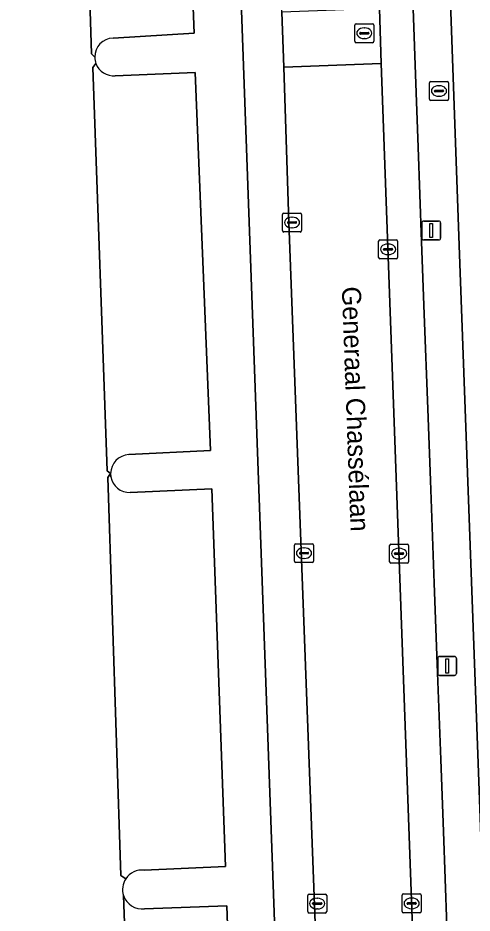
# Model space of a CAD drawing. Extents: x 161084 to 161928, y 385354 to 386522.
# Drawn here: x 161546.98 to 161570.94, y 386358.53 to 386405.76 of the extents above; entities that cross this region are included whole.
import ezdxf

# ---------------------------------------------------------------- set-up
doc = ezdxf.new("R2010")
doc.units = 0
for name, color, linetype in [('IMGEO_Brandkraan', 7, 'Continuous'), ('IMGEO_Erf', 7, 'Continuous'), ('IMGEO_Groenvoorziening', 7, 'Continuous'), ('IMGEO_Haag', 7, 'Continuous'), ('IMGEO_Kolk', 7, 'Continuous'), ('IMGEO_Lichtmast', 7, 'Continuous'), ('IMGEO_Openbare_ruimte_label', 7, 'Continuous'), ('IMGEO_Parkeervlak_open', 7, 'Continuous'), ('IMGEO_Rijbaan_lokaal_open', 7, 'Continuous'), ('IMGEO_Rioolput', 7, 'Continuous'), ('IMGEO_Voetpad_open', 7, 'Continuous')]:
    doc.layers.add(name, color=color, linetype=linetype)

msp = doc.modelspace()

# ---------------------------------------------------------------- linework, layer by layer
at = {"layer": 'IMGEO_Brandkraan'}
for p, q in [((161568.692, 386401.48), (161568.692, 386402.332)), ((161568.767, 386402.406), (161569.619, 386402.406)), ((161569.18, 386402.186), (161569.205, 386402.186)), ((161569.693, 386402.332), (161569.693, 386401.48)), ((161568.951, 386401.9), (161568.951, 386401.912)), ((161569.389, 386401.863), (161568.991, 386401.863)), ((161568.994, 386401.949), (161569.392, 386401.949)), ((161569.203, 386401.626), (161569.178, 386401.626)), ((161569.435, 386401.912), (161569.435, 386401.9)), ((161569.619, 386401.406), (161568.767, 386401.406))]:
    msp.add_line(p, q, dxfattribs=at)
for points in [[(161568.692, 386401.48), (161568.692, 386402.332)], [(161568.767, 386402.406), (161569.619, 386402.406)], [(161569.693, 386402.332), (161569.693, 386401.48)], [(161569.619, 386401.406), (161568.767, 386401.406)]]:
    msp.add_lwpolyline(points, dxfattribs=at)
for centre, radius, start, end in [((161568.769, 386402.33), 0.0765, 91.552, 178.448), ((161568.769, 386402.33), 0.0765, 91.552, 178.448), ((161569.617, 386402.33), 0.0765, 1.552, 88.448), ((161569.617, 386402.33), 0.0765, 1.552, 88.448), ((161568.991, 386401.909), 0.0403, 85.8775, 175.7526), ((161568.988, 386401.899), 0.0366, 178.938, 274.7102), ((161569.392, 386401.906), 0.043, 264.8664, 352.4533), ((161569.396, 386401.911), 0.0386, 1.7309, 96.639), ((161568.769, 386401.482), 0.0765, 181.552, 268.448), ((161568.769, 386401.482), 0.0765, 181.552, 268.448), ((161569.617, 386401.482), 0.0765, 271.552, 358.448), ((161569.617, 386401.482), 0.0765, 271.552, 358.448)]:
    msp.add_arc(centre, radius, start, end, dxfattribs=at)
for centre, major_axis, ratio, start_param, end_param in [((161569.179, 386401.906), (-0.387, 0.002), 0.722429, 4.712389, 7.853982), ((161569.204, 386401.906), (-0.39, 0.002), 0.717154, 1.570796, 4.712389)]:
    msp.add_ellipse(centre, major_axis=major_axis, ratio=ratio, start_param=start_param, end_param=end_param, dxfattribs=at)
at = {"layer": 'IMGEO_Erf'}
msp.add_lwpolyline([(161631.468, 386442.867), (161630.642, 386465.121), (161630.394, 386473.506), (161567.522, 386471.288), (161567.994, 386457.272), (161568.518, 386442.6), (161570.26, 386393.761), (161572.389, 386335.756), (161635.223, 386338.014), (161632.968, 386402.53)], close=True, dxfattribs=at)
at = {"layer": 'IMGEO_Groenvoorziening'}
for points in [[(161553.651, 386358.762), (161557.999, 386358.911), (161558.266, 386351.415), (161558.441, 386351.366), (161558.422, 386351.248), (161560.76, 386351.284), (161558.165, 386423.18)], [(161550.367, 386419.658), (161555.691, 386419.883), (161556.282, 386404.955), (161551.996, 386404.696)], [(161552.107, 386402.713), (161556.328, 386402.886), (161557.141, 386382.934), (161552.827, 386382.72)], [(161551.869, 386381.723), (161551.883, 386381.556)], [(161552.902, 386380.72), (161557.2, 386380.908), (161557.931, 386360.981), (161553.635, 386360.797)]]:
    msp.add_lwpolyline(points, dxfattribs=at)
for centre, radius, start, end in [((161552.021, 386403.703), 0.994, 91.4241, 180.7224), ((161552.068, 386403.713), 1.041, 181.2735, 200.2325), ((161552.02, 386403.701), 0.992, 200.5585, 275.0261), ((161552.87, 386381.719), 1.001, 92.4881, 179.7976), ((161552.868, 386381.718), 0.999, 189.3391, 271.9291), ((161553.523, 386359.776), 1.027, 83.746, 146.7585), ((161553.518, 386359.779), 1.021, 146.7394, 198.5968), ((161553.521, 386359.777), 1.023, 198.4524, 277.3219)]:
    msp.add_arc(centre, radius, start, end, dxfattribs=at)
at = {"layer": 'IMGEO_Haag'}
for points in [[(161553.651, 386358.762), (161557.999, 386358.911), (161558.266, 386351.415), (161558.441, 386351.366), (161558.422, 386351.248), (161560.76, 386351.284), (161558.165, 386423.18)], [(161550.367, 386419.658), (161555.691, 386419.883), (161556.282, 386404.955), (161551.996, 386404.696)], [(161552.107, 386402.713), (161556.328, 386402.886), (161557.141, 386382.934), (161552.827, 386382.72)], [(161551.869, 386381.723), (161551.883, 386381.556)], [(161552.902, 386380.72), (161557.2, 386380.908), (161557.931, 386360.981), (161553.635, 386360.797)]]:
    msp.add_lwpolyline(points, dxfattribs=at)
for centre, radius, start, end in [((161552.021, 386403.703), 0.994, 91.4241, 180.7224), ((161552.068, 386403.713), 1.041, 181.2735, 200.2325), ((161552.02, 386403.701), 0.992, 200.5585, 275.0261), ((161552.87, 386381.719), 1.001, 92.4881, 179.7976), ((161552.868, 386381.718), 0.999, 189.3391, 271.9291), ((161553.523, 386359.776), 1.027, 83.746, 146.7585), ((161553.518, 386359.779), 1.021, 146.7394, 198.5968), ((161553.521, 386359.777), 1.023, 198.4524, 277.3219)]:
    msp.add_arc(centre, radius, start, end, dxfattribs=at)
at = {"layer": 'IMGEO_Kolk'}
for p, q in [((161561.013, 386395.466), (161561.865, 386395.466)), ((161560.938, 386394.54), (161560.938, 386395.392)), ((161561.24, 386395.009), (161561.638, 386395.009)), ((161561.426, 386395.246), (161561.451, 386395.246)), ((161561.939, 386395.392), (161561.939, 386394.54)), ((161561.197, 386394.96), (161561.197, 386394.972)), ((161561.635, 386394.923), (161561.237, 386394.923)), ((161561.449, 386394.686), (161561.424, 386394.686)), ((161561.681, 386394.972), (161561.681, 386394.96)), ((161561.865, 386394.466), (161561.013, 386394.466)), ((161566.08, 386394.052), (161566.932, 386394.052)), ((161566.005, 386393.126), (161566.005, 386393.978)), ((161566.307, 386393.595), (161566.705, 386393.595)), ((161566.493, 386393.832), (161566.518, 386393.832)), ((161567.006, 386393.978), (161567.006, 386393.126)), ((161566.264, 386393.546), (161566.264, 386393.558)), ((161566.702, 386393.509), (161566.304, 386393.509)), ((161566.516, 386393.272), (161566.491, 386393.272)), ((161566.748, 386393.558), (161566.748, 386393.546)), ((161566.932, 386393.052), (161566.08, 386393.052)), ((161561.645, 386378.021), (161562.497, 386378.021)), ((161566.66, 386377.997), (161567.512, 386377.997)), ((161561.57, 386377.095), (161561.57, 386377.947)), ((161561.829, 386377.515), (161561.829, 386377.527)), ((161561.872, 386377.564), (161562.27, 386377.564)), ((161562.058, 386377.801), (161562.083, 386377.801)), ((161562.313, 386377.527), (161562.313, 386377.515)), ((161562.571, 386377.947), (161562.571, 386377.095)), ((161566.585, 386377.071), (161566.585, 386377.923)), ((161566.844, 386377.491), (161566.844, 386377.503)), ((161566.887, 386377.54), (161567.285, 386377.54)), ((161567.073, 386377.777), (161567.098, 386377.777)), ((161567.328, 386377.503), (161567.328, 386377.491)), ((161567.586, 386377.923), (161567.586, 386377.071)), ((161562.267, 386377.478), (161561.869, 386377.478)), ((161562.081, 386377.241), (161562.056, 386377.241)), ((161567.282, 386377.454), (161566.884, 386377.454)), ((161567.096, 386377.217), (161567.071, 386377.217)), ((161562.497, 386377.021), (161561.645, 386377.021)), ((161567.512, 386376.997), (161566.66, 386376.997)), ((161562.268, 386358.606), (161562.268, 386359.458)), ((161562.343, 386359.532), (161563.195, 386359.532)), ((161562.756, 386359.312), (161562.781, 386359.312)), ((161563.269, 386359.458), (161563.269, 386358.606)), ((161567.25, 386358.616), (161567.25, 386359.468)), ((161567.325, 386359.542), (161568.177, 386359.542)), ((161567.552, 386359.085), (161567.95, 386359.085)), ((161567.738, 386359.322), (161567.763, 386359.322)), ((161568.251, 386359.468), (161568.251, 386358.616)), ((161562.527, 386359.026), (161562.527, 386359.038)), ((161562.965, 386358.989), (161562.567, 386358.989)), ((161562.57, 386359.075), (161562.968, 386359.075)), ((161562.779, 386358.752), (161562.754, 386358.752)), ((161563.011, 386359.038), (161563.011, 386359.026)), ((161567.509, 386359.036), (161567.509, 386359.048)), ((161567.947, 386358.999), (161567.549, 386358.999)), ((161567.761, 386358.762), (161567.736, 386358.762)), ((161567.993, 386359.048), (161567.993, 386359.036)), ((161563.195, 386358.532), (161562.343, 386358.532)), ((161568.177, 386358.542), (161567.325, 386358.542))]:
    msp.add_line(p, q, dxfattribs=at)
for points in [[(161561.013, 386395.466), (161561.865, 386395.466)], [(161560.938, 386394.54), (161560.938, 386395.392)], [(161561.939, 386395.392), (161561.939, 386394.54)], [(161561.865, 386394.466), (161561.013, 386394.466)], [(161566.08, 386394.052), (161566.932, 386394.052)], [(161566.005, 386393.126), (161566.005, 386393.978)], [(161567.006, 386393.978), (161567.006, 386393.126)], [(161566.932, 386393.052), (161566.08, 386393.052)], [(161561.645, 386378.021), (161562.497, 386378.021)], [(161566.66, 386377.997), (161567.512, 386377.997)], [(161561.57, 386377.095), (161561.57, 386377.947)], [(161562.571, 386377.947), (161562.571, 386377.095)], [(161566.585, 386377.071), (161566.585, 386377.923)], [(161567.586, 386377.923), (161567.586, 386377.071)], [(161562.497, 386377.021), (161561.645, 386377.021)], [(161567.512, 386376.997), (161566.66, 386376.997)], [(161562.268, 386358.606), (161562.268, 386359.458)], [(161562.343, 386359.532), (161563.195, 386359.532)], [(161563.269, 386359.458), (161563.269, 386358.606)], [(161567.25, 386358.616), (161567.25, 386359.468)], [(161567.325, 386359.542), (161568.177, 386359.542)], [(161568.251, 386359.468), (161568.251, 386358.616)], [(161563.195, 386358.532), (161562.343, 386358.532)], [(161568.177, 386358.542), (161567.325, 386358.542)]]:
    msp.add_lwpolyline(points, dxfattribs=at)
for centre, radius, start, end in [((161561.015, 386395.39), 0.0765, 91.552, 178.448), ((161561.015, 386395.39), 0.0765, 91.552, 178.448), ((161561.863, 386395.39), 0.0765, 1.552, 88.448), ((161561.863, 386395.39), 0.0765, 1.552, 88.448), ((161561.237, 386394.969), 0.0403, 85.8775, 175.7526), ((161561.642, 386394.971), 0.0386, 1.7309, 96.639), ((161561.015, 386394.542), 0.0765, 181.552, 268.448), ((161561.015, 386394.542), 0.0765, 181.552, 268.448), ((161561.234, 386394.959), 0.0366, 178.938, 274.7102), ((161561.638, 386394.966), 0.043, 264.8664, 352.4533), ((161561.863, 386394.542), 0.0765, 271.552, 358.448), ((161561.863, 386394.542), 0.0765, 271.552, 358.448), ((161566.082, 386393.976), 0.0765, 91.552, 178.448), ((161566.082, 386393.976), 0.0765, 91.552, 178.448), ((161566.93, 386393.976), 0.0765, 1.552, 88.448), ((161566.93, 386393.976), 0.0765, 1.552, 88.448), ((161566.304, 386393.555), 0.0403, 85.8775, 175.7526), ((161566.709, 386393.557), 0.0386, 1.7309, 96.639), ((161566.082, 386393.128), 0.0765, 181.552, 268.448), ((161566.082, 386393.128), 0.0765, 181.552, 268.448), ((161566.301, 386393.545), 0.0366, 178.938, 274.7102), ((161566.705, 386393.552), 0.043, 264.8664, 352.4533), ((161566.93, 386393.128), 0.0765, 271.552, 358.448), ((161566.93, 386393.128), 0.0765, 271.552, 358.448), ((161561.647, 386377.945), 0.0765, 91.552, 178.448), ((161561.647, 386377.945), 0.0765, 91.552, 178.448), ((161562.495, 386377.945), 0.0765, 1.552, 88.448), ((161562.495, 386377.945), 0.0765, 1.552, 88.448), ((161566.662, 386377.921), 0.0765, 91.552, 178.448), ((161566.662, 386377.921), 0.0765, 91.552, 178.448), ((161567.51, 386377.921), 0.0765, 1.552, 88.448), ((161567.51, 386377.921), 0.0765, 1.552, 88.448), ((161561.869, 386377.524), 0.0403, 85.8775, 175.7526), ((161561.866, 386377.514), 0.0366, 178.938, 274.7102), ((161562.27, 386377.521), 0.043, 264.8664, 352.4533), ((161562.274, 386377.526), 0.0386, 1.7309, 96.639), ((161566.884, 386377.5), 0.0403, 85.8775, 175.7526), ((161567.289, 386377.502), 0.0386, 1.7309, 96.639), ((161561.647, 386377.097), 0.0765, 181.552, 268.448), ((161561.647, 386377.097), 0.0765, 181.552, 268.448), ((161562.495, 386377.097), 0.0765, 271.552, 358.448), ((161562.495, 386377.097), 0.0765, 271.552, 358.448), ((161566.662, 386377.073), 0.0765, 181.552, 268.448), ((161566.662, 386377.073), 0.0765, 181.552, 268.448), ((161566.881, 386377.49), 0.0366, 178.938, 274.7102), ((161567.285, 386377.497), 0.043, 264.8664, 352.4533), ((161567.51, 386377.073), 0.0765, 271.552, 358.448), ((161567.51, 386377.073), 0.0765, 271.552, 358.448), ((161562.345, 386359.456), 0.0765, 91.552, 178.448), ((161562.345, 386359.456), 0.0765, 91.552, 178.448), ((161563.193, 386359.456), 0.0765, 1.552, 88.448), ((161563.193, 386359.456), 0.0765, 1.552, 88.448), ((161567.327, 386359.466), 0.0765, 91.552, 178.448), ((161567.327, 386359.466), 0.0765, 91.552, 178.448), ((161567.549, 386359.045), 0.0403, 85.8775, 175.7526), ((161567.954, 386359.047), 0.0386, 1.7309, 96.639), ((161568.175, 386359.466), 0.0765, 1.552, 88.448), ((161568.175, 386359.466), 0.0765, 1.552, 88.448), ((161562.567, 386359.035), 0.0403, 85.8775, 175.7526), ((161562.564, 386359.025), 0.0366, 178.938, 274.7102), ((161562.968, 386359.032), 0.043, 264.8664, 352.4533), ((161562.972, 386359.037), 0.0386, 1.7309, 96.639), ((161567.327, 386358.618), 0.0765, 181.552, 268.448), ((161567.327, 386358.618), 0.0765, 181.552, 268.448), ((161567.546, 386359.035), 0.0366, 178.938, 274.7102), ((161567.95, 386359.042), 0.043, 264.8664, 352.4533), ((161568.175, 386358.618), 0.0765, 271.552, 358.448), ((161568.175, 386358.618), 0.0765, 271.552, 358.448), ((161562.345, 386358.608), 0.0765, 181.552, 268.448), ((161562.345, 386358.608), 0.0765, 181.552, 268.448), ((161563.193, 386358.608), 0.0765, 271.552, 358.448), ((161563.193, 386358.608), 0.0765, 271.552, 358.448)]:
    msp.add_arc(centre, radius, start, end, dxfattribs=at)
for centre, major_axis, ratio, start_param, end_param in [((161561.425, 386394.966), (-0.387, 0.002), 0.722429, 4.712389, 7.853982), ((161561.45, 386394.966), (-0.39, 0.002), 0.717154, 1.570796, 4.712389), ((161566.492, 386393.552), (-0.387, 0.002), 0.722429, 4.712389, 7.853982), ((161566.517, 386393.552), (-0.39, 0.002), 0.717154, 1.570796, 4.712389), ((161562.057, 386377.521), (-0.387, 0.002), 0.722429, 4.712389, 7.853982), ((161562.082, 386377.521), (-0.39, 0.002), 0.717154, 1.570796, 4.712389), ((161567.072, 386377.497), (-0.387, 0.002), 0.722429, 4.712389, 7.853982), ((161567.097, 386377.497), (-0.39, 0.002), 0.717154, 1.570796, 4.712389), ((161562.755, 386359.032), (-0.387, 0.002), 0.722429, 4.712389, 7.853982), ((161562.78, 386359.032), (-0.39, 0.002), 0.717154, 1.570796, 4.712389), ((161567.737, 386359.042), (-0.387, 0.002), 0.722429, 4.712389, 7.853982), ((161567.762, 386359.042), (-0.39, 0.002), 0.717154, 1.570796, 4.712389)]:
    msp.add_ellipse(centre, major_axis=major_axis, ratio=ratio, start_param=start_param, end_param=end_param, dxfattribs=at)
at = {"layer": 'IMGEO_Lichtmast'}
for p, q in [((161568.385, 386395.046), (161569.175, 386395.046)), ((161569.175, 386395.046), (161568.385, 386395.046)), ((161568.285, 386394.146), (161568.285, 386394.946)), ((161568.285, 386394.946), (161568.285, 386394.146)), ((161569.275, 386394.946), (161569.275, 386394.146)), ((161569.275, 386394.146), (161569.275, 386394.946)), ((161569.175, 386394.046), (161568.385, 386394.046)), ((161568.385, 386394.046), (161569.175, 386394.046)), ((161569.125, 386371.17), (161569.125, 386371.97)), ((161569.125, 386371.97), (161569.125, 386371.17)), ((161569.225, 386372.07), (161570.015, 386372.07)), ((161570.015, 386372.07), (161569.225, 386372.07)), ((161570.115, 386371.97), (161570.115, 386371.17)), ((161570.115, 386371.17), (161570.115, 386371.97)), ((161570.015, 386371.07), (161569.225, 386371.07)), ((161569.225, 386371.07), (161570.015, 386371.07))]:
    msp.add_line(p, q, dxfattribs=at)
for points in [[(161568.705, 386394.921), (161568.855, 386394.921), (161568.855, 386394.171), (161568.705, 386394.171), (161568.705, 386394.921)], [(161569.545, 386371.945), (161569.695, 386371.945), (161569.695, 386371.195), (161569.545, 386371.195), (161569.545, 386371.945)]]:
    msp.add_lwpolyline(points, dxfattribs=at)
for centre, start, end in [((161568.385, 386394.946), 90, 180), ((161568.385, 386394.946), 90, 180), ((161569.175, 386394.946), 0, 90), ((161569.175, 386394.946), 360, 90), ((161568.385, 386394.146), 180, 270), ((161568.385, 386394.146), 180, 270), ((161569.175, 386394.146), 270, 0), ((161569.175, 386394.146), 270, 0), ((161569.225, 386371.97), 90, 180), ((161569.225, 386371.97), 90, 180), ((161570.015, 386371.97), 0, 90), ((161570.015, 386371.97), 360, 90), ((161569.225, 386371.17), 180, 270), ((161569.225, 386371.17), 180, 270), ((161570.015, 386371.17), 270, 0), ((161570.015, 386371.17), 270, 0)]:
    msp.add_arc(centre, 0.1, start, end, dxfattribs=at)
at = {"layer": 'IMGEO_Parkeervlak_open'}
for points in [[(161564.012, 386457.639), (161566.045, 386406.257), (161566.15, 386403.361), (161568.112, 386349.004)], [(161569.605, 386357.84), (161569.422, 386362.837), (161569.282, 386366.639), (161569.08, 386372.128), (161568.94, 386375.945), (161568.741, 386381.348), (161568.602, 386385.144), (161568.419, 386390.125), (161568.278, 386393.954), (161568.094, 386398.945), (161567.954, 386402.767), (161567.77, 386407.772), (161567.629, 386411.596), (161567.446, 386416.571), (161567.305, 386420.404), (161567.085, 386426.395), (161566.945, 386430.223), (161566.754, 386435.405), (161566.527, 386441.578), (161566.032, 386455.047)], [(161555.691, 386419.883), (161550.367, 386419.658), (161550.864, 386403.861), (161551.027, 386403.69)], [(161551.996, 386404.696), (161556.282, 386404.955), (161555.691, 386419.883)], [(161551.091, 386403.353), (161550.926, 386403.151), (161551.693, 386381.857), (161551.869, 386381.723)], [(161556.328, 386402.886), (161552.107, 386402.713)], [(161552.827, 386382.72), (161557.141, 386382.934), (161556.328, 386402.886)], [(161551.883, 386381.556), (161551.869, 386381.723), (161551.714, 386381.515), (161552.405, 386360.506), (161552.664, 386360.339)], [(161557.2, 386380.908), (161552.902, 386380.72)], [(161553.635, 386360.797), (161557.931, 386360.981), (161557.2, 386380.908)], [(161552.55, 386359.453), (161552.844, 386351.211), (161558.266, 386351.415), (161557.999, 386358.911), (161553.651, 386358.762)]]:
    msp.add_lwpolyline(points, dxfattribs=at)
for centre, radius, start, end in [((161552.021, 386403.703), 0.994, 91.4241, 180.7224), ((161552.02, 386403.701), 0.992, 200.5585, 275.0261), ((161552.87, 386381.719), 1.001, 92.4881, 179.7976), ((161552.868, 386381.718), 0.999, 189.3391, 271.9291), ((161553.523, 386359.776), 1.027, 83.746, 146.7585), ((161553.521, 386359.777), 1.023, 198.4524, 277.3219)]:
    msp.add_arc(centre, radius, start, end, dxfattribs=at)
at = {"layer": 'IMGEO_Rijbaan_lokaal_open'}
for points in [[(161551.027, 386403.69), (161550.864, 386403.861), (161550.367, 386419.658)], [(161552.664, 386360.339), (161552.405, 386360.506), (161551.714, 386381.515), (161551.869, 386381.723), (161551.693, 386381.857), (161550.926, 386403.151), (161551.091, 386403.353)], [(161526.359, 386358.528), (161526.609, 386350.226), (161552.844, 386351.211), (161552.55, 386359.453)]]:
    msp.add_lwpolyline(points, dxfattribs=at)
for points in [[(161566.045, 386406.257), (161560.897, 386406.07), (161561.005, 386403.158), (161566.15, 386403.361)], [(161566.15, 386403.361), (161561.005, 386403.158), (161561.264, 386394.976), (161563.183, 386343.955), (161568.17, 386344.123), (161568.166, 386345.179), (161568.112, 386349.004)]]:
    msp.add_lwpolyline(points, close=True, dxfattribs=at)
for centre, radius, start, end in [((161552.068, 386403.713), 1.041, 181.2735, 200.2325), ((161553.518, 386359.779), 1.021, 146.7394, 198.5968)]:
    msp.add_arc(centre, radius, start, end, dxfattribs=at)
at = {"layer": 'IMGEO_Rioolput'}
for p, q in [((161564.751, 386404.527), (161564.751, 386405.379)), ((161564.826, 386405.453), (161565.678, 386405.453)), ((161565.752, 386405.379), (161565.752, 386404.527)), ((161565.01, 386404.947), (161565.01, 386404.959)), ((161565.448, 386404.91), (161565.05, 386404.91)), ((161565.053, 386404.996), (161565.451, 386404.996)), ((161565.239, 386405.233), (161565.264, 386405.233)), ((161565.494, 386404.959), (161565.494, 386404.947)), ((161565.678, 386404.453), (161564.826, 386404.453)), ((161565.262, 386404.673), (161565.237, 386404.673))]:
    msp.add_line(p, q, dxfattribs=at)
for points in [[(161564.751, 386404.527), (161564.751, 386405.379)], [(161564.826, 386405.453), (161565.678, 386405.453)], [(161565.752, 386405.379), (161565.752, 386404.527)], [(161565.678, 386404.453), (161564.826, 386404.453)]]:
    msp.add_lwpolyline(points, dxfattribs=at)
for centre, radius, start, end in [((161564.828, 386405.377), 0.0765, 91.552, 178.448), ((161564.828, 386405.377), 0.0765, 91.552, 178.448), ((161565.676, 386405.377), 0.0765, 1.552, 88.448), ((161565.676, 386405.377), 0.0765, 1.552, 88.448), ((161565.05, 386404.956), 0.0403, 85.8775, 175.7526), ((161565.047, 386404.946), 0.0366, 178.938, 274.7102), ((161565.451, 386404.953), 0.043, 264.8664, 352.4533), ((161565.455, 386404.958), 0.0386, 1.7309, 96.639), ((161564.828, 386404.529), 0.0765, 181.552, 268.448), ((161564.828, 386404.529), 0.0765, 181.552, 268.448), ((161565.676, 386404.529), 0.0765, 271.552, 358.448), ((161565.676, 386404.529), 0.0765, 271.552, 358.448)]:
    msp.add_arc(centre, radius, start, end, dxfattribs=at)
for centre, major_axis, ratio, start_param, end_param in [((161565.238, 386404.953), (-0.387, 0.002), 0.722429, 4.712389, 7.853982), ((161565.263, 386404.953), (-0.39, 0.002), 0.717154, 1.570796, 4.712389)]:
    msp.add_ellipse(centre, major_axis=major_axis, ratio=ratio, start_param=start_param, end_param=end_param, dxfattribs=at)
at = {"layer": 'IMGEO_Voetpad_open'}
for points in [[(161635.223, 386338.014), (161572.389, 386335.756), (161570.26, 386393.761), (161568.518, 386442.6), (161567.994, 386457.272)], [(161566.032, 386455.047), (161566.527, 386441.578), (161566.754, 386435.405), (161566.945, 386430.223), (161567.085, 386426.395), (161567.305, 386420.404), (161567.446, 386416.571), (161567.629, 386411.596), (161567.77, 386407.772), (161567.954, 386402.767), (161568.094, 386398.945), (161568.278, 386393.954), (161568.419, 386390.125), (161568.602, 386385.144), (161568.741, 386381.348), (161568.94, 386375.945), (161569.08, 386372.128), (161569.282, 386366.639), (161569.422, 386362.837), (161569.605, 386357.84)], [(161557.062, 386449.052), (161557.297, 386441.732), (161558.089, 386424.953), (161558.165, 386423.18), (161560.76, 386351.284)], [(161563.183, 386343.955), (161561.264, 386394.976), (161561.005, 386403.158), (161560.897, 386406.07), (161559.666, 386437.135), (161559.58, 386441.183), (161559.58, 386443.716)]]:
    msp.add_lwpolyline(points, dxfattribs=at)

# ---------------------------------------------------------------- texts
at = {"layer": 'IMGEO_Openbare_ruimte_label'}
msp.add_text('Generaal Chassélaan', height=1, rotation=272.0638, dxfattribs=at).set_placement((161564.067, 386391.572))

doc.saveas('drawing.dxf')
